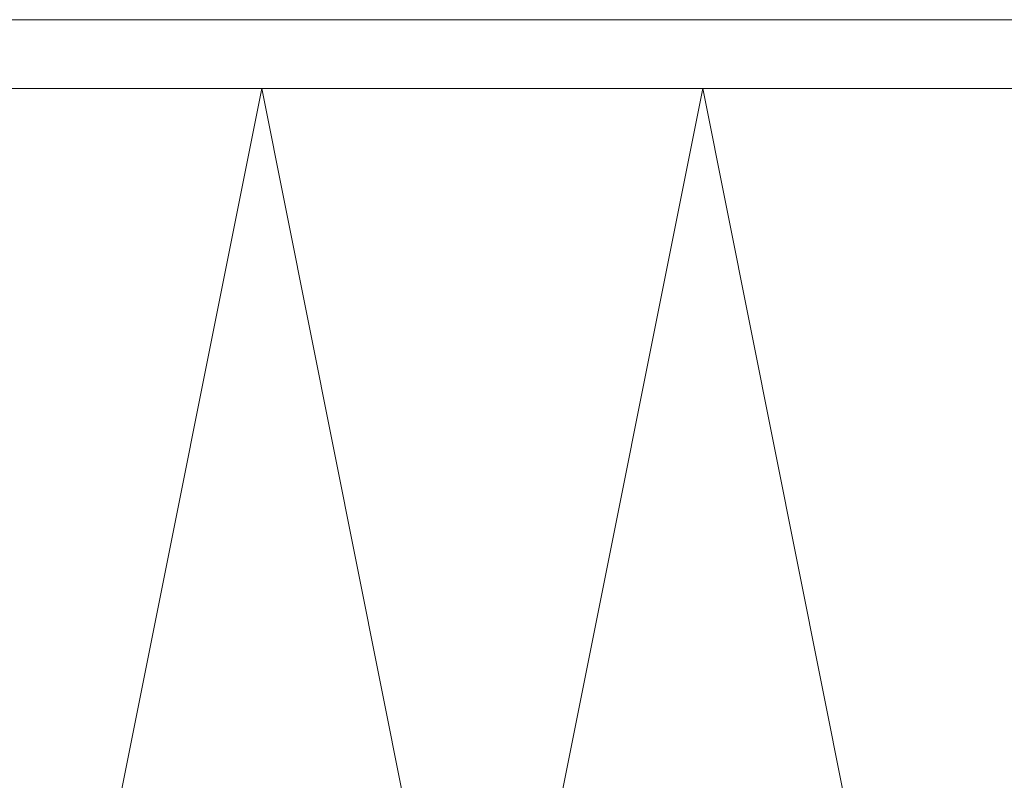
# Model space of a CAD drawing. Header units: metres. Extents: x -3.6 to 84.5, y -11 to 16.8.
# Tile 417 of 656: x 57.9988 to 58.0273, y -0.1671 to -0.145. Entities that reach past the tile are written whole.
import ezdxf

# ---------------------------------------------------------------- set-up
doc = ezdxf.new("R2010")
doc.units = ezdxf.units.M
doc.header["$MEASUREMENT"] = 0
doc.layers.add('301 - Elemente.Linie', color=7, linetype='Continuous')

msp = doc.modelspace()

# ---------------------------------------------------------------- linework, layer by layer
at = {"layer": '301 - Elemente.Linie', "color": 7, "linetype": 'Continuous', "lineweight": 5}
for p, q in [((58.312989, -0.145), (57.976989, -0.145)), ((57.976989, -0.147), (58.312989, -0.147)), ((58.312989, -0.147), (57.976989, -0.147)), ((58.005789, -0.147), (57.999389, -0.179)), ((58.012189, -0.179), (58.005789, -0.147)), ((58.018589, -0.147), (58.012189, -0.179)), ((58.024989, -0.179), (58.018589, -0.147))]:
    msp.add_line(p, q, dxfattribs=at)

doc.saveas('drawing.dxf')
